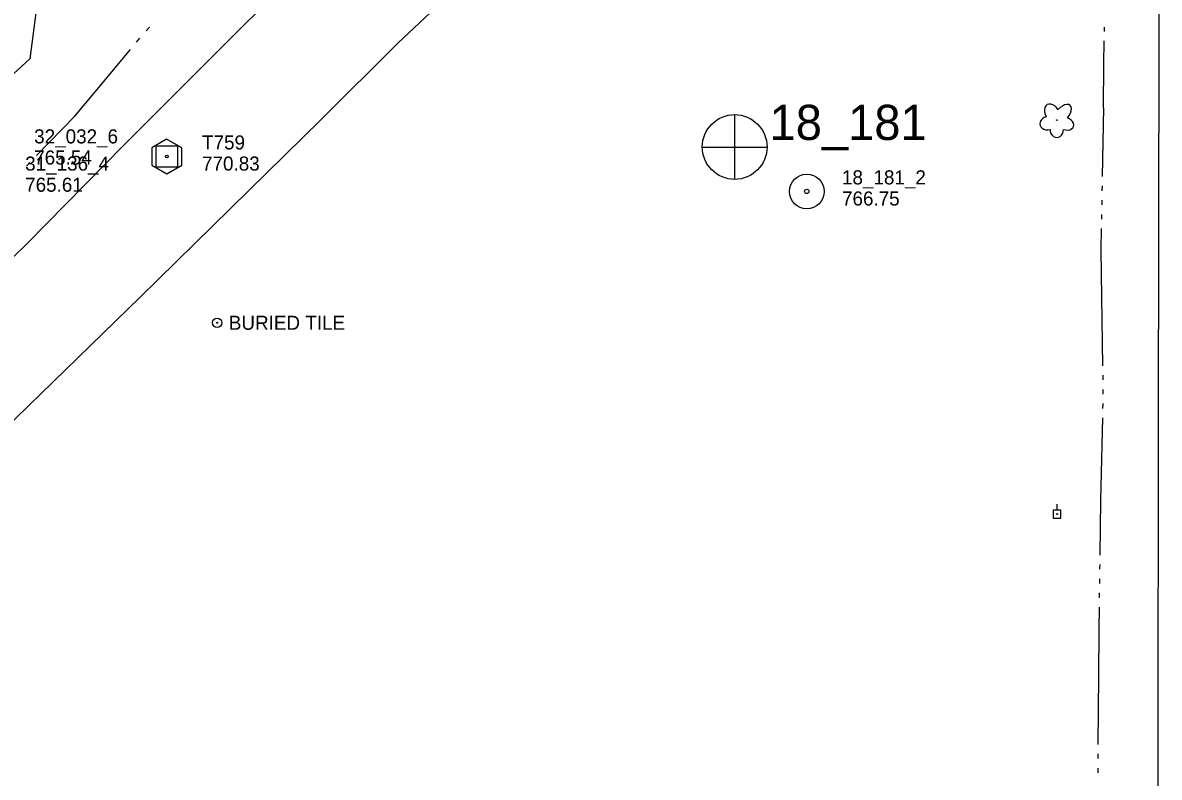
# Model space of a CAD drawing. Extents: x 589250 to 1188077, y 162953 to 363065.
# Drawn here: x 593419.4 to 593903.2, y 176018.6 to 176340 of the extents above; entities that cross this region are included whole.
import ezdxf

# ---------------------------------------------------------------- set-up
doc = ezdxf.new("R2010")
doc.units = 0
for name, color, linetype in [('E_AREA', 7, 'Continuous'), ('E_DRN_DrainTile', 7, 'Continuous'), ('E_DWY', 7, 'Continuous'), ('E_LAND_Vegetation', 7, 'Continuous'), ('E_MAP_Control', 7, 'Continuous'), ('E_MAP_Limits', 7, 'Continuous'), ('E_MAP_PassPoints', 7, 'Continuous'), ('E_MAP_PhotoCenter', 7, 'Continuous'), ('E_RDWY', 7, 'Continuous'), ('E_UTL_EPowerPole', 7, 'Continuous'), ('E_WTR_FlowLine', 7, 'Continuous')]:
    doc.layers.add(name, color=color, linetype=linetype)

msp = doc.modelspace()

# ---------------------------------------------------------------- linework, layer by layer
at = {"layer": 'E_AREA'}
for p, q in [((593566.64, 176391.36), (593513.34, 176338.86)), ((593579.22, 176331.53), (593622.02, 176371.73)), ((593513.34, 176338.86), (593462.26, 176287.7)), ((593546.34, 176298.61), (593579.22, 176331.53)), ((593469.46, 176223.22), (593546.34, 176298.61))]:
    msp.add_line(p, q, dxfattribs=at)
at = {"layer": 'E_DRN_DrainTile'}
for radius in [2, 0.25]:
    msp.add_circle((593502.11, 176212.22), radius, dxfattribs=at)
at = {"layer": 'E_DWY'}
for p, q in [((593462.26, 176287.7), (593421.42, 176246.17)), ((593421.42, 176246.17), (593368.03, 176194.03)), ((593469.46, 176223.22), (593410.97, 176166.32))]:
    msp.add_line(p, q, dxfattribs=at)
at = {"layer": 'E_LAND_Vegetation'}
msp.add_circle((593859.63, 176298.57), 0.128, dxfattribs=at)
for centre, major_axis, ratio in [((593857.65, 176301.49), (2.13, -3.64), 0.691916), ((593862.16, 176301.24), (-3.13, -3.58), 0.560249), ((593855.93, 176297.3), (3.46, 1.03), 0.782863), ((593863.34, 176297.04), (-3.43, 1.18), 0.716896), ((593859.61, 176294.59), (0.01, 3.45), 0.832022)]:
    msp.add_ellipse(centre, major_axis=major_axis, ratio=ratio, start_param=1.570796, end_param=4.712389, dxfattribs=at)
at = {"layer": 'E_MAP_Control'}
for p, q in [((593476.19, 176278.54), (593476.19, 176287.54)), ((593476.19, 176287.54), (593485.19, 176287.54)), ((593476.19, 176278.54), (593476.19, 176287.54)), ((593476.19, 176287.54), (593485.19, 176287.54)), ((593476.19, 176278.54), (593476.19, 176287.54)), ((593476.19, 176287.54), (593485.19, 176287.54)), ((593485.19, 176287.54), (593485.19, 176278.54)), ((593485.19, 176287.54), (593485.19, 176278.54)), ((593485.19, 176287.54), (593485.19, 176278.54)), ((593485.19, 176278.54), (593476.19, 176278.54)), ((593485.19, 176278.54), (593476.19, 176278.54)), ((593485.19, 176278.54), (593476.19, 176278.54))]:
    msp.add_line(p, q, dxfattribs=at)
msp.add_lwpolyline([(593474.28, 176286.8), (593474.28, 176279.41), (593480.74, 176275.69), (593487.13, 176279.35), (593487.13, 176286.68), (593480.61, 176290.41)], close=True, dxfattribs=at)
msp.add_lwpolyline([(593474.28, 176286.8), (593474.28, 176279.41), (593480.74, 176275.69), (593487.13, 176279.35), (593487.13, 176286.68), (593480.61, 176290.41)], close=True, dxfattribs=at)
msp.add_lwpolyline([(593474.28, 176286.8), (593474.28, 176279.41), (593480.74, 176275.69), (593487.13, 176279.35), (593487.13, 176286.68), (593480.61, 176290.41)], close=True, dxfattribs=at)
msp.add_circle((593480.69, 176283.04), 0.546, dxfattribs=at)
msp.add_circle((593480.69, 176283.04), 0.546, dxfattribs=at)
msp.add_circle((593480.69, 176283.04), 0.546, dxfattribs=at)
at = {"layer": 'E_MAP_Limits'}
for p in [(593443.08, 176480.73), (593051.75, 175987.93)]:
    msp.add_line(p, (593422.35, 176324.59), dxfattribs=at)
at = {"layer": 'E_MAP_PassPoints'}
for radius in [7.38, 7.38, 0.945, 0.945]:
    msp.add_circle((593753.16, 176268.16), radius, dxfattribs=at)
at = {"layer": 'E_MAP_PhotoCenter'}
for p, q in [((593722.4, 176300.89), (593722.33, 176273.48)), ((593708.71, 176287.08), (593736.17, 176287.07))]:
    msp.add_line(p, q, dxfattribs=at)
msp.add_circle((593722.45, 176287.09), 13.78, dxfattribs=at)
at = {"layer": 'E_RDWY'}
for p, q in [((593903.12, 176336.88), (593903.16, 176363.15)), ((593903.23, 176310.19), (593903.12, 176336.88)), ((593903.01, 176276.24), (593903.23, 176310.19)), ((593903.09, 176250.13), (593903.01, 176276.24)), ((593903.04, 176225.43), (593903.09, 176250.13)), ((593902.96, 176193.5), (593903.04, 176225.43)), ((593902.95, 176167.57), (593902.96, 176193.5)), ((593902.95, 176140.59), (593902.95, 176167.57)), ((593902.88, 176112.56), (593902.95, 176140.59)), ((593902.78, 176086.34), (593902.88, 176112.56)), ((593902.83, 176057.17), (593902.78, 176086.34)), ((593902.75, 176029.53), (593902.83, 176057.17)), ((593902.83, 176003.5), (593902.75, 176029.53))]:
    msp.add_line(p, q, dxfattribs=at)
at = {"layer": 'E_UTL_EPowerPole'}
for points in [[(593859.71, 176132.35), (593859.71, 176135)], [(593861.39, 176132.35), (593858.04, 176132.35)], [(593858.04, 176132.35), (593858.04, 176129)], [(593858.04, 176129), (593861.39, 176129)], [(593861.39, 176129), (593861.39, 176132.35)]]:
    msp.add_lwpolyline(points, dxfattribs=at)
msp.add_circle((593859.74, 176130.68), 0.217, dxfattribs=at)
at = {"layer": 'E_WTR_FlowLine'}
for p, q in [((593471.91, 176336.54), (593473.29, 176338.1)), ((593879.86, 176336.23), (593879.89, 176338.2)), ((593467.85, 176331.81), (593469.18, 176333.41)), ((593879.64, 176322.31), (593879.8, 176332.3)), ((593445.88, 176305.44), (593465.18, 176328.61)), ((593879.48, 176303.76), (593879.64, 176322.31)), ((593441.49, 176300.17), (593445.88, 176305.44)), ((593879.48, 176303.76), (593878.95, 176274.52)), ((593425.26, 176283.46), (593441.49, 176300.17)), ((593420.91, 176278.99), (593422.36, 176280.48)), ((593878.87, 176270.49), (593878.83, 176268.48)), ((593878.76, 176264.44), (593878.72, 176262.43)), ((593878.65, 176258.4), (593878.61, 176256.38)), ((593878.54, 176252.35), (593878.37, 176243.21)), ((593878.37, 176243.21), (593878.66, 176223.11)), ((593878.66, 176223.11), (593879.08, 176193.88)), ((593879.14, 176189.85), (593879.16, 176187.83)), ((593879.22, 176183.8), (593879.25, 176181.78)), ((593879.17, 176177.75), (593879.13, 176175.73)), ((593879.04, 176171.7), (593878.38, 176142.47)), ((593878.38, 176142.47), (593878.25, 176136.57)), ((593878.25, 176136.57), (593877.91, 176113.24)), ((593877.86, 176109.21), (593877.83, 176107.19)), ((593877.77, 176103.16), (593877.74, 176101.14)), ((593877.68, 176097.11), (593877.65, 176095.1)), ((593877.6, 176091.06), (593877.46, 176081.49)), ((593877.46, 176081.49), (593877.32, 176061.83)), ((593877.32, 176061.83), (593877.11, 176032.6)), ((593877.08, 176028.56), (593877.07, 176026.55)), ((593877.04, 176022.51), (593877.02, 176020.5))]:
    msp.add_line(p, q, dxfattribs=at)

# ---------------------------------------------------------------- texts
at = {"layer": 'E_DRN_DrainTile'}
msp.add_text('BURIED TILE', height=6, dxfattribs=at).set_placement((593507.11, 176209.22))
at = {"layer": 'E_MAP_Control'}
for s, p in [('T759', (593495.7, 176286.04)), ('T759', (593495.7, 176286.04)), ('T759', (593495.7, 176286.04)), ('770.83', (593495.7, 176277.04)), ('770.83', (593495.7, 176277.04)), ('770.83', (593495.7, 176277.04))]:
    msp.add_text(s, height=6, dxfattribs=at).set_placement(p)
at = {"layer": 'E_MAP_PassPoints'}
for s, p in [('32_032_6', (593424.23, 176288.61)), ('32_032_6', (593424.23, 176288.61)), ('32_032_6', (593424.23, 176288.61)), ('31_136_4', (593420.39, 176277.02)), ('31_136_4', (593420.39, 176277.02)), ('31_136_4', (593420.39, 176277.02)), ('765.54', (593424.23, 176279.61)), ('765.54', (593424.23, 176279.61)), ('765.54', (593424.23, 176279.61)), ('765.61', (593420.39, 176268.02)), ('765.61', (593420.39, 176268.02)), ('765.61', (593420.39, 176268.02)), ('18_181_2', (593768.16, 176271.15)), ('18_181_2', (593768.16, 176271.15)), ('766.75', (593768.16, 176262.15)), ('766.75', (593768.16, 176262.15))]:
    msp.add_text(s, height=6, dxfattribs=at).set_placement(p)
at = {"layer": 'E_MAP_PhotoCenter'}
msp.add_text('18_181', height=15, dxfattribs=at).set_placement((593737.3, 176290.07))

doc.saveas('drawing.dxf')
